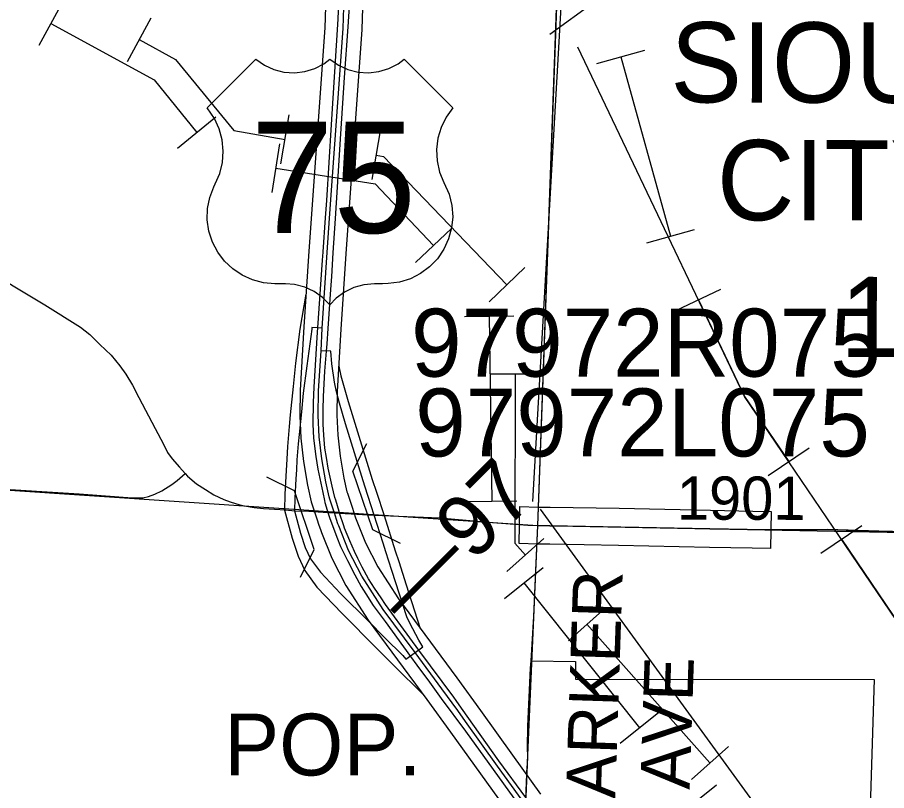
# Model space of a CAD drawing. Extents: x -157.2 to -99.3, y 12.2 to 46.2.
# Drawn here: x -145.379 to -143.971, y 37.727 to 38.979 of the extents above; entities that cross this region are included whole.
import ezdxf

# ---------------------------------------------------------------- set-up
doc = ezdxf.new("R2010")
doc.units = 0
for name, color, linetype in [('tdCoCityStreetMajor', 7, 'Continuous'), ('tdCoCityStreetMinor', 7, 'Continuous'), ('tdCoCorpBndry', 7, 'Continuous'), ('tdCoCorpPopTxt', 7, 'Continuous'), ('tdCoCorpTxt', 7, 'Continuous'), ('tdCoDivCarto', 7, 'Continuous'), ('tdCoPipe', 7, 'Continuous'), ('tdCoPipe1', 7, 'Continuous'), ('tdCoPipe2', 7, 'Continuous'), ('tdCoPriCL', 7, 'Continuous'), ('tdCoPriDiv', 7, 'Continuous'), ('tdCoSecRdNmbr', 7, 'Continuous'), ('tdCoSecRdTxt', 7, 'Continuous'), ('tdCoSecRteBand', 7, 'Continuous'), ('tdCoSecRteCL', 7, 'Continuous'), ('tdCoSectLine', 7, 'Continuous'), ('tdCoSectLinePart', 7, 'Continuous'), ('tdCoSectNmbr', 7, 'Continuous'), ('tdCoShieldUsRte', 7, 'Continuous'), ('tdCoStrucDivPri', 7, 'Continuous'), ('tdCoStrucPriMaintName', 7, 'Continuous'), ('tdCoSurfGravel', 7, 'Continuous'), ('tdCoSurfGravelUnbanded', 7, 'Continuous'), ('tdCoSurfLNO', 7, 'Continuous'), ('tdCoTwpBndry', 7, 'Continuous'), ('tdStHwyPriRefPost1', 7, 'Continuous')]:
    doc.layers.add(name, color=color, linetype=linetype)

msp = doc.modelspace()

# ---------------------------------------------------------------- linework, layer by layer
at = {"layer": 'tdCoCityStreetMajor'}
for points in [[(-145.9707, 38.9841), (-145.9451, 38.9669), (-145.901, 38.9365), (-145.8317, 38.8795), (-145.7723, 38.8302), (-145.6699, 38.7449), (-145.5755, 38.6707), (-145.5062, 38.6186), (-145.4413, 38.5784), (-145.3343, 38.5138), (-145.2764, 38.4778), (-145.2611, 38.466), (-145.245, 38.4499), (-145.2268, 38.4324), (-145.2125, 38.4154), (-145.2031, 38.4019), (-145.1923, 38.3841), (-145.1819, 38.3641), (-145.1553, 38.3136), (-145.1417, 38.2884), (-145.1355, 38.2751), (-145.1279, 38.2645), (-145.1163, 38.2512), (-145.1069, 38.2408)], [(-145.7453, 38.2344), (-145.6926, 38.2319), (-145.4256, 38.2174), (-145.2783, 38.2078), (-145.1925, 38.2016), (-145.1753, 38.2016), (-145.1664, 38.2036), (-145.156, 38.2073), (-145.1447, 38.2127), (-145.1284, 38.2231), (-145.1198, 38.2297), (-145.1069, 38.2408)], [(-145.1069, 38.2408), (-145.103, 38.2364), (-145.0884, 38.2243), (-145.0741, 38.2149), (-145.0606, 38.2065), (-145.0445, 38.1987), (-145.0339, 38.195), (-145.0182, 38.1903), (-145.0108, 38.1883), (-144.995, 38.1858), (-144.9802, 38.1844), (-144.9444, 38.1821), (-144.9294, 38.1807)], [(-144.9294, 38.1807), (-144.9064, 38.1799), (-144.8917, 38.1787), (-144.8758, 38.178), (-144.8647, 38.1771)], [(-144.8647, 38.1771), (-144.8568, 38.1765), (-144.8005, 38.1736), (-144.6946, 38.1693), (-144.609, 38.1617), (-144.5521, 38.157), (-144.5355, 38.1566)]]:
    msp.add_lwpolyline(points, dxfattribs=at)
at = {"layer": 'tdCoCityStreetMinor'}
msp.add_lwpolyline([(-144.5466, 37.9374), (-144.542, 38.0093), (-144.539, 38.0837), (-144.5355, 38.1566)], dxfattribs=at)
at = {"layer": 'tdCoCorpBndry'}
for points in [[(-143.5002, 37.6452), (-143.4894, 38.1369), (-143.632, 38.1368), (-143.6468, 38.138), (-143.6645, 38.1395), (-143.7846, 38.1419), (-143.9336, 38.1461), (-143.9385, 38.1463), (-143.9833, 38.1477), (-144.0668, 38.1503), (-144.1664, 38.1496), (-144.2569, 38.1513), (-144.5161, 38.1562), (-144.5355, 38.1566), (-144.4989, 39.1588)], [(-144.5551, 37.7042), (-144.5517, 37.7829), (-144.5526, 37.7974), (-144.5518, 37.832), (-144.5472, 37.9253), (-144.5466, 37.9374), (-144.4749, 37.9367), (-144.4745, 37.9077), (-143.9908, 37.9076), (-143.9989, 37.6487)]]:
    msp.add_lwpolyline(points, dxfattribs=at)
at = {"layer": 'tdCoDivCarto'}
for points in [[(-144.8636, 38.6536), (-144.862, 38.6791), (-144.8546, 38.791), (-144.8487, 38.8818), (-144.8427, 38.9638), (-144.8398, 39.015), (-144.8374, 39.096), (-144.836, 39.1553), (-144.836, 39.2402), (-144.8381, 39.3336), (-144.8393, 39.3776), (-144.8412, 39.4125), (-144.8434, 39.4486), (-144.8448, 39.4785), (-144.8501, 39.5447), (-144.8539, 39.592), (-144.862, 39.6991), (-144.8718, 39.817), (-144.8815, 39.9379)], [(-144.8636, 38.6536), (-144.862, 38.6791), (-144.8546, 38.791), (-144.8487, 38.8818), (-144.8427, 38.9638), (-144.8398, 39.015), (-144.8374, 39.096), (-144.836, 39.1553), (-144.836, 39.2402), (-144.8381, 39.3336), (-144.8393, 39.3776), (-144.8412, 39.4125), (-144.8434, 39.4486), (-144.8448, 39.4785), (-144.8501, 39.5447), (-144.8539, 39.592), (-144.862, 39.6991), (-144.8718, 39.817), (-144.8815, 39.9379)], [(-144.8943, 39.8844), (-144.8868, 39.7842), (-144.8813, 39.7248), (-144.8762, 39.6629), (-144.8725, 39.6161), (-144.8653, 39.5325), (-144.8616, 39.472), (-144.8572, 39.3949), (-144.8552, 39.3226), (-144.8532, 39.2057), (-144.855, 39.0947), (-144.8594, 38.9764), (-144.8705, 38.806), (-144.8781, 38.6827), (-144.8801, 38.6547)], [(-144.8943, 39.8844), (-144.8868, 39.7842), (-144.8813, 39.7248), (-144.8762, 39.6629), (-144.8725, 39.6161), (-144.8653, 39.5325), (-144.8616, 39.472), (-144.8572, 39.3949), (-144.8552, 39.3226), (-144.8532, 39.2057), (-144.855, 39.0947), (-144.8594, 38.9764), (-144.8705, 38.806), (-144.8781, 38.6827), (-144.8801, 38.6547)], [(-144.8801, 38.6547), (-144.8838, 38.6), (-144.8838, 38.5994)], [(-144.8801, 38.6547), (-144.8838, 38.6), (-144.8838, 38.5994)], [(-144.8671, 38.5983), (-144.8636, 38.6536)], [(-144.8671, 38.5983), (-144.8636, 38.6536)], [(-144.8838, 38.5994), (-144.8848, 38.5864), (-144.8927, 38.4769)], [(-144.8838, 38.5994), (-144.8848, 38.5864), (-144.8927, 38.4769)], [(-144.8754, 38.4757), (-144.8709, 38.5389), (-144.8694, 38.5601), (-144.8671, 38.5983)], [(-144.8754, 38.4757), (-144.8709, 38.5389), (-144.8694, 38.5601), (-144.8671, 38.5983)], [(-144.8927, 38.4769), (-144.8932, 38.4698), (-144.8986, 38.3806), (-144.8998, 38.3556), (-144.9003, 38.3206), (-144.8988, 38.2979), (-144.8951, 38.2686), (-144.8922, 38.2481), (-144.8841, 38.2102), (-144.8813, 38.1971), (-144.8806, 38.1939), (-144.8752, 38.1761), (-144.8726, 38.1682), (-144.8685, 38.1568), (-144.8685, 38.1567), (-144.8614, 38.1379), (-144.8552, 38.1226), (-144.8441, 38.0999), (-144.8323, 38.077), (-144.8217, 38.0577), (-144.8145, 38.0462), (-144.8022, 38.0274), (-144.7832, 38.001), (-144.7419, 37.9448)], [(-144.8927, 38.4769), (-144.8932, 38.4698), (-144.8986, 38.3806), (-144.8998, 38.3556), (-144.9003, 38.3206), (-144.8988, 38.2979), (-144.8951, 38.2686), (-144.8922, 38.2481), (-144.8841, 38.2102), (-144.8813, 38.1971), (-144.8806, 38.1939), (-144.8752, 38.1761), (-144.8726, 38.1682), (-144.8685, 38.1568), (-144.8685, 38.1567), (-144.8614, 38.1379), (-144.8552, 38.1226), (-144.8441, 38.0999), (-144.8323, 38.077), (-144.8217, 38.0577), (-144.8145, 38.0462), (-144.8022, 38.0274), (-144.7832, 38.001), (-144.7419, 37.9448)], [(-144.878, 38.4388), (-144.8771, 38.4509), (-144.8754, 38.4757)], [(-144.878, 38.4388), (-144.8771, 38.4509), (-144.8754, 38.4757)], [(-144.8576, 38.1792), (-144.863, 38.1979), (-144.8642, 38.202), (-144.869, 38.2202), (-144.8752, 38.2494), (-144.8781, 38.2668), (-144.8804, 38.2821), (-144.8824, 38.3029), (-144.8836, 38.3208), (-144.8836, 38.3443), (-144.8826, 38.3658), (-144.8804, 38.4066), (-144.878, 38.4388)], [(-144.8576, 38.1792), (-144.863, 38.1979), (-144.8642, 38.202), (-144.869, 38.2202), (-144.8752, 38.2494), (-144.8781, 38.2668), (-144.8804, 38.2821), (-144.8824, 38.3029), (-144.8836, 38.3208), (-144.8836, 38.3443), (-144.8826, 38.3658), (-144.8804, 38.4066), (-144.878, 38.4388)], [(-144.7285, 37.9548), (-144.7432, 37.9747), (-144.7822, 38.0287), (-144.7894, 38.0395), (-144.8004, 38.055), (-144.8097, 38.0706), (-144.8204, 38.089), (-144.8274, 38.1033), (-144.8326, 38.1148), (-144.8403, 38.1318), (-144.8489, 38.1525), (-144.85, 38.1559), (-144.85, 38.156), (-144.8568, 38.1765), (-144.8576, 38.1792)], [(-144.7285, 37.9548), (-144.7432, 37.9747), (-144.7822, 38.0287), (-144.7894, 38.0395), (-144.8004, 38.055), (-144.8097, 38.0706), (-144.8204, 38.089), (-144.8274, 38.1033), (-144.8326, 38.1148), (-144.8403, 38.1318), (-144.8489, 38.1525), (-144.85, 38.1559), (-144.85, 38.156), (-144.8568, 38.1765), (-144.8576, 38.1792)], [(-144.6594, 37.8612), (-144.6682, 37.8736), (-144.6719, 37.8787), (-144.7285, 37.9548)], [(-144.6594, 37.8612), (-144.6682, 37.8736), (-144.6719, 37.8787), (-144.7285, 37.9548)], [(-144.7419, 37.9448), (-144.7314, 37.9305), (-144.7114, 37.9031), (-144.6921, 37.8768), (-144.653, 37.8235), (-144.6082, 37.7617)], [(-144.7419, 37.9448), (-144.7314, 37.9305), (-144.7114, 37.9031), (-144.6921, 37.8768), (-144.653, 37.8235), (-144.6082, 37.7617)], [(-144.5549, 37.7164), (-144.5986, 37.7758), (-144.6594, 37.8612)], [(-144.5549, 37.7164), (-144.5986, 37.7758), (-144.6594, 37.8612)], [(-144.6082, 37.7617), (-144.5743, 37.715), (-144.5559, 37.6892)], [(-144.6082, 37.7617), (-144.5743, 37.715), (-144.5559, 37.6892)]]:
    msp.add_lwpolyline(points, dxfattribs=at)
at = {"layer": 'tdCoPipe'}
for p, q in [((-144.4399, 38.9046), (-144.3624, 38.9261)), ((-144.3594, 38.6146), (-144.2818, 38.6362)), ((-144.3121, 38.5048), (-144.2395, 38.5394)), ((-144.1627, 38.2374), (-144.096, 38.2827)), ((-144.0773, 38.1117), (-144.0108, 38.1569))]:
    msp.add_line(p, q, dxfattribs=at)
for points in [[(-144.5162, 38.9524), (-144.2247, 39.1641), (-144.1886, 40.6186), (-144.7421, 41.7477)], [(-143.6986, 32.0013), (-143.8537, 32.158), (-143.9767, 32.8002), (-143.9699, 34.5789), (-143.6225, 35.3891), (-143.4712, 35.4798), (-143.4387, 35.9175), (-143.2567, 36.1488), (-143.2877, 36.7262), (-143.1986, 37.3614), (-143.4614, 37.5316), (-143.9241, 37.9577), (-144.2011, 38.3657), (-144.4708, 38.931)], [(-144.4011, 38.9154), (-144.3206, 38.6254)], [(-144.2757, 38.5221), (-144.2011, 38.3657), (-144.1294, 38.2601)], [(-144.5317, 38.1832), (-143.5928, 36.8918), (-143.6099, 34.8602), (-143.4402, 34.5415), (-143.5694, 34.3304), (-143.5634, 33.7239), (-143.4667, 33.4993), (-143.5656, 33.4168), (-143.4755, 33.1706), (-143.455, 32.2186), (-143.5122, 31.3968), (-143.6938, 30.9939), (-143.6811, 29.9265), (-143.7347, 27.6406), (-143.7362, 26.8708), (-143.9217, 26.7732), (-143.8183, 26.5085), (-143.8116, 26.1034), (-144.0839, 25.9289), (-143.0557, 24.1836)], [(-144.044, 38.1343), (-143.9241, 37.9577), (-143.8597, 37.8984)]]:
    msp.add_lwpolyline(points, dxfattribs=at)
at = {"layer": 'tdCoPipe1'}
for p, q in [((-145.2004, 38.9082), (-145.1619, 38.9786)), ((-144.9519, 38.7424), (-144.9382, 38.8214)), ((-144.8041, 38.7167), (-144.7904, 38.7957)), ((-144.6146, 38.5188), (-144.5568, 38.5744)), ((-144.6123, 38.4023), (-144.5322, 38.402)), ((-144.5858, 38.0822), (-144.5259, 38.1354)), ((-144.4862, 37.97), (-144.4262, 38.0233)), ((-144.2869, 37.7457), (-144.227, 37.799))]:
    msp.add_line(p, q, dxfattribs=at)
for points in [[(-145.1812, 38.9434), (-145.1224, 38.9113), (-145.0283, 38.7964), (-144.945, 38.7819)], [(-144.7973, 38.7562), (-144.7855, 38.7542), (-144.5857, 38.5466)], [(-144.5723, 38.4021), (-144.5732, 38.1283), (-144.5558, 38.1088)], [(-144.4562, 37.9967), (-144.257, 37.7724)]]:
    msp.add_lwpolyline(points, dxfattribs=at)
at = {"layer": 'tdCoPipe2'}
for p, q in [((-145.3434, 38.9342), (-145.305, 39.0046)), ((-145.1193, 38.7677), (-145.057, 38.8181)), ((-144.9661, 38.6956), (-144.9536, 38.7748)), ((-144.7337, 38.5824), (-144.6756, 38.6376)), ((-144.6546, 38.4952), (-144.5744, 38.4964)), ((-144.6501, 38.1953), (-144.5699, 38.1965)), ((-144.5896, 38.0387), (-144.5269, 38.0887)), ((-144.4025, 37.8042), (-144.3398, 37.8542)), ((-144.3089, 37.6869), (-144.2462, 37.7369))]:
    msp.add_line(p, q, dxfattribs=at)
for points in [[(-145.3242, 38.9694), (-145.1571, 38.8782), (-145.0881, 38.7929)], [(-144.9599, 38.7352), (-144.7993, 38.7098), (-144.7046, 38.61)], [(-144.6145, 38.4958), (-144.61, 38.1959)], [(-144.5582, 38.0637), (-144.3711, 37.8292)]]:
    msp.add_lwpolyline(points, dxfattribs=at)
at = {"layer": 'tdCoPriCL'}
for points in [[(-144.8848, 38.4763), (-144.8768, 38.5989), (-144.8729, 38.6541), (-144.8509, 38.9612), (-144.8466, 39.0999), (-144.8446, 39.2208), (-144.8471, 39.3494), (-144.8527, 39.4644), (-144.8592, 39.553), (-144.8696, 39.678), (-144.8862, 39.885), (-144.8889, 39.9143), (-144.8907, 39.9372), (-144.8909, 39.9397), (-144.8917, 39.9492), (-144.8968, 40.013), (-144.8976, 40.0235), (-144.9027, 40.0868), (-144.9035, 40.0972), (-144.9065, 40.1141), (-144.9123, 40.1846), (-144.9151, 40.2065), (-144.917, 40.2312)], [(-144.8848, 38.4763), (-144.9015, 38.4773), (-144.9019, 38.4744), (-144.9098, 38.415), (-144.9157, 38.3711), (-144.9184, 38.3407), (-144.9224, 38.3042), (-144.9236, 38.2889), (-144.9258, 38.263), (-144.9268, 38.2467), (-144.9277, 38.2321), (-144.9295, 38.2012), (-144.9298, 38.1807), (-144.9199, 38.1444), (-144.9123, 38.121), (-144.9036, 38.1025), (-144.8879, 38.0811), (-144.8551, 38.0468), (-144.8102, 38.0016), (-144.7833, 37.9748), (-144.7545, 37.9462), (-144.7492, 37.9404), (-144.7342, 37.9508)], [(-144.8867, 38.4394), (-144.8848, 38.4763)], [(-144.7342, 37.9508), (-144.786, 38.0206), (-144.8208, 38.0745), (-144.8421, 38.1162), (-144.8582, 38.156), (-144.8594, 38.1596), (-144.8616, 38.1664), (-144.8651, 38.1771), (-144.8672, 38.1834), (-144.8726, 38.1993), (-144.8738, 38.2029), (-144.8792, 38.2276), (-144.8856, 38.2644), (-144.8896, 38.3005), (-144.8913, 38.3346), (-144.8908, 38.3747), (-144.8867, 38.4394)], [(-144.7342, 37.9508), (-144.7217, 37.9601), (-144.7286, 37.9708), (-144.7431, 37.9984), (-144.7478, 38.009), (-144.7722, 38.084), (-144.7818, 38.114), (-144.7864, 38.1281), (-144.8009, 38.1736), (-144.8107, 38.2039), (-144.8161, 38.2204), (-144.8474, 38.3212), (-144.857, 38.3548), (-144.862, 38.373), (-144.8649, 38.3888), (-144.8691, 38.4182), (-144.8709, 38.4389), (-144.8867, 38.4394)], [(-144.5556, 37.7044), (-144.6009, 37.7672), (-144.6528, 37.8394), (-144.6655, 37.8571), (-144.691, 37.8924), (-144.7342, 37.9508)]]:
    msp.add_lwpolyline(points, dxfattribs=at)
at = {"layer": 'tdCoPriDiv'}
for points in [[(-144.8766, 39.1006), (-144.8809, 38.9627), (-144.9068, 38.6009), (-144.9147, 38.4781), (-144.9166, 38.4412), (-144.9208, 38.3758), (-144.9213, 38.334), (-144.9195, 38.2981), (-144.9153, 38.2602), (-144.9087, 38.2218), (-144.9027, 38.1949), (-144.8956, 38.1737), (-144.8936, 38.1677), (-144.8902, 38.1572), (-144.8879, 38.15), (-144.8863, 38.1454), (-144.8694, 38.1038), (-144.8468, 38.0595), (-144.8106, 38.0035), (-144.7152, 37.8747), (-144.6772, 37.8219), (-144.58, 37.6869)], [(-144.8166, 39.0992), (-144.8209, 38.9596), (-144.8469, 38.5968), (-144.8548, 38.4746), (-144.8567, 38.4377), (-144.8608, 38.3735), (-144.8613, 38.3351), (-144.8597, 38.303), (-144.8559, 38.2687), (-144.8498, 38.2335), (-144.8448, 38.211), (-144.8441, 38.2089), (-144.8388, 38.193), (-144.8366, 38.1865), (-144.831, 38.1691), (-144.8301, 38.1666), (-144.8148, 38.1287), (-144.7948, 38.0895), (-144.7613, 38.0377), (-144.6667, 37.9101), (-144.6285, 37.8569), (-144.5765, 37.7848), (-144.5312, 37.7219)], [(-144.9113, 38.531), (-144.921, 38.4744), (-144.9284, 38.4196), (-144.9318, 38.3816), (-144.9367, 38.336), (-144.9383, 38.3169), (-144.941, 38.2845), (-144.9423, 38.2641), (-144.9434, 38.2459), (-144.9457, 38.2072), (-144.9459, 38.1816), (-144.9336, 38.1363), (-144.9241, 38.107), (-144.9133, 38.0839), (-144.8936, 38.057), (-144.8526, 38.0142), (-144.7965, 37.9578), (-144.7629, 37.9242), (-144.7268, 37.8884), (-144.72, 37.8812)], [(-144.8582, 38.4144), (-144.855, 38.3992), (-144.843, 38.3573), (-144.8039, 38.2312), (-144.7971, 38.2106), (-144.7848, 38.1728), (-144.7668, 38.1158), (-144.761, 38.0983), (-144.749, 38.0607), (-144.726, 37.99)]]:
    msp.add_lwpolyline(points, dxfattribs=at)
at = {"layer": 'tdCoSecRteBand'}
msp.add_lwpolyline([(-144.1588, 38.1194), (-144.1888, 38.12), (-144.2575, 38.1213), (-144.2575, 38.1213), (-144.2575, 38.1213), (-144.4049, 38.1245), (-144.5165, 38.1262), (-144.5166, 38.1262), (-144.5167, 38.1262), (-144.5361, 38.1266), (-144.5661, 38.1273), (-144.5648, 38.1872), (-144.5349, 38.1866), (-144.5155, 38.1862), (-144.4039, 38.1845), (-144.4038, 38.1845), (-144.4037, 38.1845), (-144.2563, 38.1813), (-144.1877, 38.18), (-144.1577, 38.1794), (-144.1588, 38.1194)], dxfattribs=at)
at = {"layer": 'tdCoSecRteCL'}
for points in [[(-144.5355, 38.1566), (-144.5161, 38.1562), (-144.4044, 38.1545), (-144.2569, 38.1513), (-144.1882, 38.15)], [(-144.5526, 37.7974), (-144.5518, 37.832), (-144.5474, 37.9259), (-144.5466, 37.9374)]]:
    msp.add_lwpolyline(points, dxfattribs=at)
at = {"layer": 'tdCoSectLine'}
for points in [[(-144.5359, 38.1566), (-144.4993, 39.1588)], [(-145.5448, 38.2239), (-144.5359, 38.1566)], [(-144.5788, 37.1648), (-144.5359, 38.1566)], [(-144.5359, 38.1566), (-143.4897, 38.1369)]]:
    msp.add_lwpolyline(points, dxfattribs=at)
at = {"layer": 'tdCoSectLinePart'}
msp.add_lwpolyline([(-144.558, 37.6465), (-144.5527, 37.7674)], dxfattribs=at)
at = {"layer": 'tdCoShieldUsRte'}
msp.add_lwpolyline([(-145.0712, 38.8328), (-144.9924, 38.9117), (-144.9786, 38.9019), (-144.9632, 38.8949), (-144.9468, 38.8907), (-144.93, 38.8896), (-144.9132, 38.8916), (-144.897, 38.8966), (-144.8821, 38.9044), (-144.8724, 38.9117), (-144.8585, 38.9019), (-144.8432, 38.8949), (-144.8268, 38.8907), (-144.8099, 38.8896), (-144.7932, 38.8916), (-144.777, 38.8966), (-144.7621, 38.9044), (-144.7523, 38.9117), (-144.6735, 38.8328), (-144.6842, 38.8178), (-144.6922, 38.8013), (-144.6974, 38.7836), (-144.6996, 38.7654), (-144.6987, 38.747), (-144.6947, 38.729), (-144.6877, 38.712), (-144.6793, 38.6929), (-144.6749, 38.675), (-144.6736, 38.6567), (-144.6753, 38.6384), (-144.6801, 38.6206), (-144.6878, 38.6039), (-144.6982, 38.5887), (-144.7109, 38.5754), (-144.7257, 38.5645), (-144.7421, 38.5562), (-144.7597, 38.5508), (-144.778, 38.5483), (-144.7871, 38.5482), (-144.8004, 38.5482), (-144.8173, 38.5466), (-144.8335, 38.5421), (-144.8487, 38.5346), (-144.8623, 38.5245), (-144.8724, 38.5139), (-144.8842, 38.526), (-144.898, 38.5358), (-144.9133, 38.5428), (-144.9297, 38.547), (-144.9443, 38.5482), (-144.9614, 38.5482), (-144.9798, 38.5497), (-144.9976, 38.5543), (-145.0144, 38.5618), (-145.0297, 38.572), (-145.0431, 38.5846), (-145.0542, 38.5993), (-145.0627, 38.6156), (-145.0683, 38.6331), (-145.071, 38.6514), (-145.0705, 38.6698), (-145.067, 38.6878), (-145.0605, 38.705), (-145.0581, 38.7098), (-145.0508, 38.7267), (-145.0464, 38.7446), (-145.0451, 38.7629), (-145.0468, 38.7812), (-145.0516, 38.799), (-145.0593, 38.8157)], close=True, dxfattribs=at)
at = {"layer": 'tdCoStrucDivPri'}
for points in [[(-144.7583, 38.1277), (-144.8031, 38.1499), (-144.8351, 38.2447), (-144.8129, 38.2895)], [(-144.92, 38.0731), (-144.8979, 38.1179), (-144.9298, 38.2127), (-144.9747, 38.2349)]]:
    msp.add_lwpolyline(points, dxfattribs=at)
at = {"layer": 'tdCoSurfGravel'}
msp.add_lwpolyline([(-144.5355, 38.1566), (-144.5161, 38.1562), (-144.4044, 38.1545), (-144.2569, 38.1513), (-144.1882, 38.15)], dxfattribs=at)
at = {"layer": 'tdCoSurfGravelUnbanded'}
msp.add_lwpolyline([(-144.5526, 37.7974), (-144.5518, 37.832), (-144.5474, 37.9259), (-144.5466, 37.9374)], dxfattribs=at)
at = {"layer": 'tdCoSurfLNO'}
msp.add_lwpolyline([(-144.1882, 38.15), (-144.1664, 38.1496), (-144.1222, 38.1501), (-144.0668, 38.1503), (-144.0066, 38.1481), (-143.9385, 38.1463)], dxfattribs=at)
at = {"layer": 'tdCoTwpBndry'}
for points in [[(-144.5437, 38.1956), (-144.4892, 39.1473), (-144.4845, 39.4749)], [(-144.5952, 36.4739), (-144.5894, 36.7171), (-144.558, 37.6465), (-144.5527, 37.7674)]]:
    msp.add_lwpolyline(points, dxfattribs=at)

# ---------------------------------------------------------------- texts
at = {"layer": 'tdCoCorpPopTxt'}
msp.add_text('POP.', height=0.1, dxfattribs=at).set_placement((-145.0438, 37.752))
at = {"layer": 'tdCoCorpTxt'}
for s, p in [('SIOUX ', (-144.3211, 38.8418)), ('CITY', (-144.2458, 38.651))]:
    msp.add_text(s, height=0.13, rotation=359.8906, dxfattribs=at).set_placement(p)
at = {"layer": 'tdCoSecRdNmbr'}
msp.add_text('1901', height=0.07, rotation=359.8898, dxfattribs=at).set_placement((-144.3105, 38.1662))
at = {"layer": 'tdCoSecRdTxt'}
for s, p in [('BARKER', (-144.4127, 37.6428)), ('AVE', (-144.2898, 37.7287))]:
    msp.add_text(s, height=0.08, rotation=88.1015, dxfattribs=at).set_placement(p)
at = {"layer": 'tdCoSectNmbr'}
msp.add_text('18', height=0.13, rotation=359.89, dxfattribs=at).set_placement((-144.0459, 38.4294))
at = {"layer": 'tdCoShieldUsRte'}
msp.add_text('75', height=0.18, dxfattribs=at).set_placement((-145.0007, 38.6304))
at = {"layer": 'tdCoStrucPriMaintName'}
for s, p in [('97972R075', (-144.741, 38.3977)), ('97972L075', (-144.7343, 38.2685))]:
    msp.add_text(s, height=0.11, dxfattribs=at).set_placement(p)
at = {"layer": 'tdStHwyPriRefPost1'}
msp.add_text('‒‒97', height=0.1, rotation=45, dxfattribs=at).set_placement((-144.7454, 37.9909))

doc.saveas('drawing.dxf')
